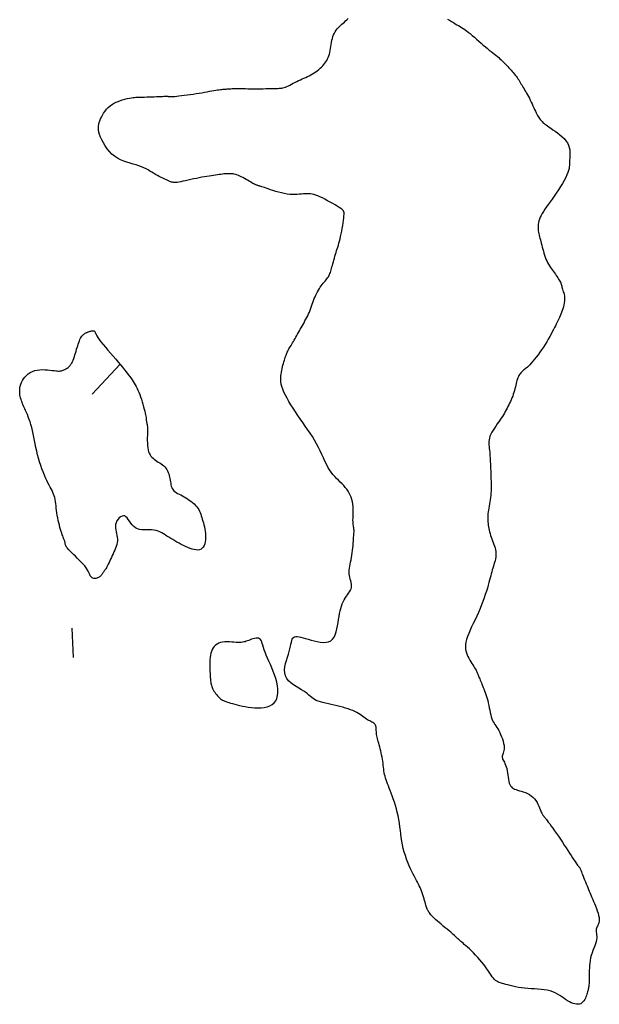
# Model space of a CAD drawing. Header units: millimetres. Extents: x 32690613 to 32693367, y 5343692 to 5344708.
# Tile 980 of 1009: x 32693300 to 32693320, y 5344405 to 5344438. Entities that reach past the tile are written whole.
import ezdxf

# ---------------------------------------------------------------- set-up
doc = ezdxf.new("R2010")
doc.units = ezdxf.units.MM
doc.header["$LTSCALE"] = 20
doc.layers.add('02-DGM_HL_491.50', color=72, linetype='Continuous')

msp = doc.modelspace()

# ---------------------------------------------------------------- linework, layer by layer
at = {"layer": '02-DGM_HL_491.50', "elevation": 491.5, "flags": 128}
for points in [[(32693314.337, 5344438.391), (32693314.406, 5344438.349), (32693314.474, 5344438.308), (32693314.539, 5344438.268), (32693314.601, 5344438.232), (32693314.659, 5344438.198), (32693314.713, 5344438.166), (32693314.766, 5344438.135), (32693314.818, 5344438.104), (32693314.871, 5344438.07), (32693314.926, 5344438.033), (32693314.984, 5344437.991), (32693315.046, 5344437.944), (32693315.113, 5344437.89), (32693315.184, 5344437.83), (32693315.259, 5344437.765), (32693315.335, 5344437.699), (32693315.412, 5344437.631), (32693315.489, 5344437.563), (32693315.565, 5344437.497), (32693315.637, 5344437.435), (32693315.706, 5344437.378), (32693315.771, 5344437.325), (32693315.833, 5344437.276), (32693315.891, 5344437.23), (32693315.946, 5344437.187), (32693315.998, 5344437.146), (32693316.047, 5344437.107), (32693316.093, 5344437.068), (32693316.136, 5344437.03), (32693316.178, 5344436.992), (32693316.217, 5344436.954), (32693316.256, 5344436.916), (32693316.293, 5344436.878), (32693316.33, 5344436.839), (32693316.367, 5344436.8), (32693316.404, 5344436.76), (32693316.441, 5344436.719), (32693316.479, 5344436.678), (32693316.517, 5344436.636), (32693316.555, 5344436.594), (32693316.592, 5344436.552), (32693316.627, 5344436.509), (32693316.661, 5344436.467), (32693316.694, 5344436.425), (32693316.724, 5344436.383), (32693316.753, 5344436.341), (32693316.78, 5344436.299), (32693316.806, 5344436.257), (32693316.831, 5344436.215), (32693316.857, 5344436.172), (32693316.882, 5344436.128), (32693316.909, 5344436.084), (32693316.936, 5344436.039), (32693316.964, 5344435.992), (32693316.993, 5344435.944), (32693317.023, 5344435.894), (32693317.053, 5344435.842), (32693317.084, 5344435.788), (32693317.115, 5344435.731), (32693317.146, 5344435.671), (32693317.177, 5344435.608), (32693317.208, 5344435.543), (32693317.238, 5344435.478), (32693317.268, 5344435.412), (32693317.297, 5344435.348), (32693317.325, 5344435.286), (32693317.352, 5344435.228), (32693317.378, 5344435.174), (32693317.403, 5344435.126), (32693317.426, 5344435.083), (32693317.448, 5344435.044), (32693317.47, 5344435.009), (32693317.492, 5344434.977), (32693317.515, 5344434.948), (32693317.537, 5344434.921), (32693317.561, 5344434.894), (32693317.587, 5344434.869), (32693317.614, 5344434.843), (32693317.645, 5344434.816), (32693317.68, 5344434.788), (32693317.721, 5344434.757), (32693317.767, 5344434.722), (32693317.821, 5344434.684), (32693317.883, 5344434.641), (32693317.953, 5344434.593), (32693318.029, 5344434.54), (32693318.109, 5344434.482), (32693318.189, 5344434.42), (32693318.266, 5344434.354), (32693318.338, 5344434.285), (32693318.401, 5344434.213), (32693318.452, 5344434.138), (32693318.49, 5344434.061), (32693318.515, 5344433.984), (32693318.531, 5344433.906), (32693318.538, 5344433.829), (32693318.539, 5344433.753), (32693318.536, 5344433.68), (32693318.532, 5344433.61), (32693318.528, 5344433.545), (32693318.526, 5344433.485), (32693318.525, 5344433.428), (32693318.523, 5344433.372), (32693318.518, 5344433.316), (32693318.509, 5344433.256), (32693318.494, 5344433.192), (32693318.471, 5344433.121), (32693318.438, 5344433.041), (32693318.394, 5344432.951), (32693318.341, 5344432.853), (32693318.28, 5344432.748), (32693318.213, 5344432.639), (32693318.142, 5344432.528), (32693318.07, 5344432.418), (32693317.997, 5344432.31), (32693317.926, 5344432.208), (32693317.859, 5344432.112), (32693317.796, 5344432.023), (32693317.737, 5344431.939), (32693317.683, 5344431.861), (32693317.634, 5344431.787), (32693317.59, 5344431.717), (32693317.552, 5344431.65), (32693317.52, 5344431.585), (32693317.495, 5344431.522), (32693317.475, 5344431.461), (32693317.46, 5344431.402), (32693317.451, 5344431.343), (32693317.446, 5344431.287), (32693317.444, 5344431.231), (32693317.447, 5344431.177), (32693317.452, 5344431.124), (32693317.459, 5344431.072), (32693317.469, 5344431.021), (32693317.481, 5344430.97), (32693317.494, 5344430.918), (32693317.508, 5344430.865), (32693317.524, 5344430.811), (32693317.54, 5344430.753), (32693317.557, 5344430.693), (32693317.573, 5344430.63), (32693317.59, 5344430.563), (32693317.608, 5344430.495), (32693317.627, 5344430.426), (32693317.647, 5344430.356), (32693317.668, 5344430.287), (32693317.692, 5344430.219), (32693317.717, 5344430.153), (32693317.745, 5344430.091), (32693317.774, 5344430.031), (32693317.806, 5344429.973), (32693317.838, 5344429.918), (32693317.872, 5344429.866), (32693317.906, 5344429.815), (32693317.94, 5344429.766), (32693317.974, 5344429.719), (32693318.007, 5344429.673), (32693318.039, 5344429.629), (32693318.07, 5344429.586), (32693318.1, 5344429.544), (32693318.127, 5344429.504), (32693318.152, 5344429.465), (32693318.175, 5344429.428), (32693318.194, 5344429.392), (32693318.211, 5344429.358), (32693318.225, 5344429.324), (32693318.237, 5344429.292), (32693318.247, 5344429.259), (32693318.257, 5344429.225), (32693318.266, 5344429.19), (32693318.276, 5344429.154), (32693318.287, 5344429.116), (32693318.3, 5344429.076), (32693318.313, 5344429.032), (32693318.326, 5344428.987), (32693318.338, 5344428.938), (32693318.348, 5344428.886), (32693318.354, 5344428.832), (32693318.357, 5344428.774), (32693318.355, 5344428.713), (32693318.346, 5344428.648), (32693318.333, 5344428.582), (32693318.316, 5344428.514), (32693318.296, 5344428.447), (32693318.273, 5344428.38), (32693318.249, 5344428.316), (32693318.225, 5344428.255), (32693318.202, 5344428.198), (32693318.179, 5344428.146), (32693318.158, 5344428.099), (32693318.137, 5344428.053), (32693318.115, 5344428.008), (32693318.092, 5344427.962), (32693318.067, 5344427.912), (32693318.039, 5344427.859), (32693318.007, 5344427.798), (32693317.972, 5344427.731), (32693317.933, 5344427.656), (32693317.89, 5344427.576), (32693317.844, 5344427.491), (32693317.794, 5344427.403), (32693317.742, 5344427.313), (32693317.686, 5344427.222), (32693317.628, 5344427.13), (32693317.569, 5344427.04), (32693317.507, 5344426.952), (32693317.445, 5344426.867), (32693317.384, 5344426.787), (32693317.324, 5344426.711), (32693317.267, 5344426.641), (32693317.212, 5344426.578), (32693317.162, 5344426.524), (32693317.117, 5344426.477), (32693317.077, 5344426.439), (32693317.04, 5344426.406), (32693317.007, 5344426.379), (32693316.977, 5344426.355), (32693316.949, 5344426.333), (32693316.923, 5344426.312), (32693316.898, 5344426.291), (32693316.874, 5344426.268), (32693316.852, 5344426.244), (32693316.83, 5344426.216), (32693316.809, 5344426.187), (32693316.789, 5344426.154), (32693316.77, 5344426.118), (32693316.752, 5344426.078), (32693316.736, 5344426.034), (32693316.721, 5344425.987), (32693316.707, 5344425.935), (32693316.693, 5344425.88), (32693316.68, 5344425.823), (32693316.666, 5344425.763), (32693316.651, 5344425.701), (32693316.634, 5344425.639), (32693316.616, 5344425.576), (32693316.595, 5344425.512), (32693316.573, 5344425.449), (32693316.548, 5344425.386), (32693316.522, 5344425.324), (32693316.495, 5344425.262), (32693316.467, 5344425.202), (32693316.439, 5344425.142), (32693316.41, 5344425.084), (32693316.381, 5344425.027), (32693316.351, 5344424.971), (32693316.32, 5344424.916), (32693316.288, 5344424.86), (32693316.254, 5344424.804), (32693316.218, 5344424.746), (32693316.179, 5344424.686), (32693316.136, 5344424.623), (32693316.09, 5344424.557), (32693316.042, 5344424.489), (32693315.993, 5344424.419), (32693315.945, 5344424.348), (32693315.9, 5344424.277), (32693315.858, 5344424.207), (32693315.823, 5344424.138), (32693315.794, 5344424.071), (32693315.774, 5344424.007), (32693315.762, 5344423.946), (32693315.756, 5344423.886), (32693315.755, 5344423.827), (32693315.757, 5344423.769), (32693315.763, 5344423.71), (32693315.77, 5344423.65), (32693315.777, 5344423.589), (32693315.784, 5344423.526), (32693315.789, 5344423.461), (32693315.794, 5344423.395), (32693315.798, 5344423.328), (32693315.801, 5344423.261), (32693315.804, 5344423.195), (32693315.807, 5344423.13), (32693315.81, 5344423.066), (32693315.812, 5344423.005), (32693315.814, 5344422.945), (32693315.817, 5344422.886), (32693315.819, 5344422.828), (32693315.821, 5344422.77), (32693315.823, 5344422.711), (32693315.826, 5344422.652), (32693315.828, 5344422.59), (32693315.831, 5344422.527), (32693315.833, 5344422.461), (32693315.834, 5344422.394), (32693315.835, 5344422.325), (32693315.834, 5344422.255), (32693315.832, 5344422.183), (32693315.828, 5344422.11), (32693315.821, 5344422.037), (32693315.812, 5344421.963), (32693315.801, 5344421.89), (32693315.789, 5344421.816), (32693315.775, 5344421.744), (32693315.762, 5344421.672), (32693315.75, 5344421.603), (32693315.738, 5344421.536), (32693315.729, 5344421.471), (32693315.722, 5344421.41), (32693315.717, 5344421.351), (32693315.715, 5344421.295), (32693315.715, 5344421.239), (32693315.717, 5344421.185), (32693315.721, 5344421.131), (32693315.727, 5344421.076), (32693315.735, 5344421.021), (32693315.744, 5344420.964), (32693315.755, 5344420.906), (32693315.767, 5344420.847), (32693315.782, 5344420.787), (32693315.798, 5344420.727), (32693315.815, 5344420.665), (32693315.835, 5344420.604), (32693315.856, 5344420.542), (32693315.879, 5344420.481), (32693315.902, 5344420.419), (32693315.925, 5344420.357), (32693315.947, 5344420.296), (32693315.966, 5344420.234), (32693315.982, 5344420.172), (32693315.993, 5344420.11), (32693315.999, 5344420.047), (32693315.998, 5344419.985), (32693315.992, 5344419.922), (32693315.981, 5344419.859), (32693315.966, 5344419.796), (32693315.949, 5344419.733), (32693315.93, 5344419.669), (32693315.91, 5344419.606), (32693315.891, 5344419.543), (32693315.872, 5344419.479), (32693315.855, 5344419.415), (32693315.838, 5344419.349), (32693315.82, 5344419.279), (32693315.801, 5344419.206), (32693315.781, 5344419.128), (32693315.758, 5344419.044), (32693315.732, 5344418.953), (32693315.703, 5344418.854), (32693315.67, 5344418.748), (32693315.633, 5344418.637), (32693315.593, 5344418.52), (32693315.549, 5344418.399), (32693315.502, 5344418.275), (32693315.452, 5344418.149), (32693315.397, 5344418.022), (32693315.34, 5344417.895), (32693315.281, 5344417.769), (32693315.221, 5344417.645), (32693315.164, 5344417.523), (32693315.11, 5344417.406), (32693315.062, 5344417.294), (32693315.02, 5344417.188), (32693314.988, 5344417.089), (32693314.965, 5344416.998), (32693314.953, 5344416.914), (32693314.949, 5344416.837), (32693314.953, 5344416.764), (32693314.964, 5344416.696), (32693314.982, 5344416.631), (32693315.005, 5344416.569), (32693315.033, 5344416.507), (32693315.064, 5344416.446), (32693315.097, 5344416.385), (32693315.133, 5344416.326), (32693315.168, 5344416.27), (32693315.203, 5344416.215), (32693315.236, 5344416.165), (32693315.266, 5344416.118), (32693315.292, 5344416.076), (32693315.314, 5344416.04), (32693315.331, 5344416.007), (32693315.345, 5344415.978), (32693315.357, 5344415.951), (32693315.367, 5344415.925), (32693315.376, 5344415.899), (32693315.386, 5344415.871), (32693315.397, 5344415.842), (32693315.409, 5344415.81), (32693315.424, 5344415.774), (32693315.44, 5344415.736), (32693315.458, 5344415.694), (32693315.477, 5344415.65), (32693315.497, 5344415.603), (32693315.518, 5344415.554), (32693315.54, 5344415.502), (32693315.562, 5344415.448), (32693315.585, 5344415.392), (32693315.609, 5344415.333), (32693315.632, 5344415.271), (32693315.654, 5344415.206), (32693315.676, 5344415.138), (32693315.697, 5344415.066), (32693315.716, 5344414.991), (32693315.734, 5344414.912), (32693315.751, 5344414.83), (32693315.767, 5344414.747), (32693315.783, 5344414.665), (32693315.8, 5344414.585), (32693315.818, 5344414.508), (32693315.837, 5344414.436), (32693315.858, 5344414.371), (32693315.882, 5344414.313), (32693315.907, 5344414.261), (32693315.935, 5344414.213), (32693315.965, 5344414.167), (32693315.995, 5344414.121), (32693316.027, 5344414.073), (32693316.06, 5344414.021), (32693316.094, 5344413.963), (32693316.127, 5344413.898), (32693316.16, 5344413.828), (32693316.191, 5344413.753), (32693316.22, 5344413.676), (32693316.244, 5344413.599), (32693316.263, 5344413.524), (32693316.277, 5344413.453), (32693316.283, 5344413.387), (32693316.282, 5344413.328), (32693316.274, 5344413.276), (32693316.263, 5344413.229), (32693316.249, 5344413.187), (32693316.235, 5344413.15), (32693316.223, 5344413.115), (32693316.215, 5344413.082), (32693316.213, 5344413.05), (32693316.218, 5344413.019), (32693316.229, 5344412.987), (32693316.245, 5344412.953), (32693316.265, 5344412.917), (32693316.287, 5344412.877), (32693316.309, 5344412.831), (32693316.331, 5344412.78), (32693316.351, 5344412.722), (32693316.367, 5344412.657), (32693316.381, 5344412.586), (32693316.393, 5344412.511), (32693316.404, 5344412.435), (32693316.415, 5344412.359), (32693316.426, 5344412.287), (32693316.44, 5344412.22), (32693316.456, 5344412.16), (32693316.476, 5344412.11), (32693316.499, 5344412.068), (32693316.527, 5344412.033), (32693316.56, 5344412.003), (32693316.597, 5344411.979), (32693316.64, 5344411.957), (32693316.689, 5344411.938), (32693316.743, 5344411.919), (32693316.805, 5344411.9), (32693316.87, 5344411.88), (32693316.939, 5344411.857), (32693317.01, 5344411.832), (32693317.08, 5344411.802), (32693317.148, 5344411.767), (32693317.212, 5344411.726), (32693317.271, 5344411.678), (32693317.323, 5344411.623), (32693317.369, 5344411.562), (32693317.409, 5344411.498), (32693317.443, 5344411.433), (32693317.473, 5344411.368), (32693317.498, 5344411.307), (32693317.521, 5344411.25), (32693317.54, 5344411.2), (32693317.557, 5344411.159), (32693317.572, 5344411.126), (32693317.586, 5344411.1), (32693317.598, 5344411.079), (32693317.609, 5344411.063), (32693317.619, 5344411.05), (32693317.629, 5344411.039), (32693317.638, 5344411.029), (32693317.648, 5344411.019), (32693317.658, 5344411.006), (32693317.671, 5344410.991), (32693317.686, 5344410.971), (32693317.706, 5344410.946), (32693317.73, 5344410.913), (32693317.761, 5344410.872), (32693317.798, 5344410.821), (32693317.844, 5344410.759), (32693317.896, 5344410.687), (32693317.953, 5344410.608), (32693318.015, 5344410.521), (32693318.08, 5344410.429), (32693318.147, 5344410.333), (32693318.215, 5344410.234), (32693318.282, 5344410.135), (32693318.347, 5344410.035), (32693318.411, 5344409.938), (32693318.471, 5344409.844), (32693318.528, 5344409.754), (32693318.582, 5344409.67), (32693318.632, 5344409.592), (32693318.676, 5344409.523), (32693318.716, 5344409.464), (32693318.75, 5344409.415), (32693318.779, 5344409.376), (32693318.803, 5344409.344), (32693318.824, 5344409.319), (32693318.84, 5344409.3), (32693318.854, 5344409.284), (32693318.865, 5344409.271), (32693318.874, 5344409.259), (32693318.882, 5344409.246), (32693318.889, 5344409.232), (32693318.896, 5344409.216), (32693318.903, 5344409.197), (32693318.911, 5344409.173), (32693318.921, 5344409.144), (32693318.934, 5344409.109), (32693318.95, 5344409.067), (32693318.969, 5344409.017), (32693318.991, 5344408.96), (32693319.016, 5344408.899), (32693319.043, 5344408.834), (32693319.071, 5344408.767), (32693319.099, 5344408.7), (32693319.127, 5344408.634), (32693319.153, 5344408.571), (32693319.178, 5344408.511), (32693319.202, 5344408.454), (32693319.225, 5344408.399), (32693319.249, 5344408.344), (32693319.272, 5344408.287), (32693319.297, 5344408.228), (32693319.324, 5344408.165), (32693319.353, 5344408.096), (32693319.384, 5344408.022), (32693319.416, 5344407.942), (32693319.448, 5344407.86), (32693319.479, 5344407.777), (32693319.506, 5344407.695), (32693319.527, 5344407.617), (32693319.543, 5344407.543), (32693319.55, 5344407.476), (32693319.548, 5344407.418), (32693319.538, 5344407.368), (32693319.523, 5344407.324), (32693319.504, 5344407.284), (32693319.485, 5344407.249), (32693319.466, 5344407.215), (32693319.45, 5344407.183), (32693319.44, 5344407.15), (32693319.436, 5344407.115), (32693319.438, 5344407.078), (32693319.443, 5344407.039), (32693319.45, 5344406.996), (32693319.456, 5344406.949), (32693319.46, 5344406.899), (32693319.459, 5344406.843), (32693319.452, 5344406.783), (32693319.437, 5344406.718), (32693319.416, 5344406.647), (32693319.39, 5344406.572), (32693319.361, 5344406.494), (32693319.33, 5344406.412), (32693319.301, 5344406.328), (32693319.273, 5344406.243), (32693319.25, 5344406.156), (32693319.233, 5344406.069), (32693319.22, 5344405.982), (32693319.212, 5344405.896), (32693319.207, 5344405.813), (32693319.205, 5344405.732), (32693319.205, 5344405.656), (32693319.205, 5344405.584), (32693319.206, 5344405.519), (32693319.205, 5344405.459), (32693319.204, 5344405.406), (32693319.203, 5344405.358), (32693319.201, 5344405.315), (32693319.198, 5344405.275), (32693319.195, 5344405.239), (32693319.191, 5344405.206), (32693319.187, 5344405.175), (32693319.183, 5344405.145), (32693319.178, 5344405.115), (32693319.172, 5344405.086), (32693319.165, 5344405.056), (32693319.158, 5344405.024), (32693319.148, 5344404.99), (32693319.137, 5344404.954), (32693319.124, 5344404.913), (32693319.109, 5344404.869), (32693319.092, 5344404.823), (32693319.071, 5344404.775), (32693319.047, 5344404.729), (32693319.02, 5344404.685), (32693318.988, 5344404.646), (32693318.952, 5344404.613), (32693318.912, 5344404.588), (32693318.867, 5344404.573), (32693318.817, 5344404.566), (32693318.763, 5344404.568), (32693318.706, 5344404.578), (32693318.646, 5344404.596), (32693318.585, 5344404.62), (32693318.522, 5344404.651), (32693318.458, 5344404.687), (32693318.393, 5344404.729), (32693318.328, 5344404.774), (32693318.26, 5344404.821), (32693318.19, 5344404.868), (32693318.116, 5344404.914), (32693318.037, 5344404.956), (32693317.952, 5344404.994), (32693317.861, 5344405.025), (32693317.762, 5344405.049), (32693317.658, 5344405.066), (32693317.549, 5344405.078), (32693317.436, 5344405.087), (32693317.322, 5344405.093), (32693317.207, 5344405.099), (32693317.093, 5344405.106), (32693316.982, 5344405.116), (32693316.874, 5344405.129), (32693316.77, 5344405.146), (32693316.671, 5344405.165), (32693316.577, 5344405.185), (32693316.49, 5344405.207), (32693316.408, 5344405.229), (32693316.334, 5344405.249), (32693316.267, 5344405.269), (32693316.207, 5344405.286), (32693316.154, 5344405.303), (32693316.107, 5344405.32), (32693316.064, 5344405.339), (32693316.024, 5344405.362), (32693315.986, 5344405.389), (32693315.949, 5344405.422), (32693315.912, 5344405.463), (32693315.872, 5344405.513), (32693315.831, 5344405.571), (32693315.787, 5344405.635), (32693315.741, 5344405.705), (32693315.69, 5344405.78), (32693315.636, 5344405.857), (32693315.578, 5344405.937), (32693315.515, 5344406.018), (32693315.447, 5344406.098), (32693315.375, 5344406.178), (32693315.301, 5344406.255), (32693315.228, 5344406.329), (32693315.155, 5344406.4), (32693315.086, 5344406.465), (32693315.021, 5344406.525), (32693314.962, 5344406.577), (32693314.911, 5344406.623), (32693314.867, 5344406.661), (32693314.828, 5344406.694), (32693314.795, 5344406.723), (32693314.766, 5344406.747), (32693314.741, 5344406.769), (32693314.717, 5344406.79), (32693314.695, 5344406.81), (32693314.674, 5344406.83), (32693314.651, 5344406.852), (32693314.627, 5344406.875), (32693314.601, 5344406.901), (32693314.57, 5344406.93), (32693314.534, 5344406.962), (32693314.493, 5344406.999), (32693314.444, 5344407.042), (32693314.387, 5344407.089), (32693314.324, 5344407.142), (32693314.257, 5344407.197), (32693314.187, 5344407.254), (32693314.117, 5344407.312), (32693314.049, 5344407.369), (32693313.985, 5344407.424), (32693313.927, 5344407.475), (32693313.876, 5344407.522), (32693313.832, 5344407.565), (32693313.795, 5344407.604), (32693313.763, 5344407.64), (32693313.737, 5344407.673), (32693313.714, 5344407.703), (32693313.695, 5344407.732), (32693313.678, 5344407.758), (32693313.664, 5344407.784), (32693313.65, 5344407.81), (32693313.638, 5344407.836), (32693313.627, 5344407.865), (32693313.616, 5344407.896), (32693313.604, 5344407.932), (32693313.592, 5344407.972), (32693313.578, 5344408.018), (32693313.563, 5344408.071), (32693313.546, 5344408.13), (32693313.528, 5344408.192), (32693313.508, 5344408.258), (32693313.487, 5344408.325), (32693313.464, 5344408.392), (32693313.441, 5344408.458), (32693313.416, 5344408.521), (32693313.39, 5344408.581), (32693313.362, 5344408.639), (32693313.333, 5344408.696), (32693313.302, 5344408.754), (32693313.269, 5344408.815), (32693313.234, 5344408.88), (32693313.196, 5344408.952), (32693313.155, 5344409.032), (32693313.111, 5344409.121), (32693313.065, 5344409.219), (32693313.019, 5344409.323), (32693312.973, 5344409.434), (32693312.928, 5344409.55), (32693312.887, 5344409.67), (32693312.849, 5344409.792), (32693312.816, 5344409.915), (32693312.789, 5344410.039), (32693312.767, 5344410.164), (32693312.748, 5344410.288), (32693312.732, 5344410.413), (32693312.717, 5344410.537), (32693312.701, 5344410.661), (32693312.683, 5344410.786), (32693312.663, 5344410.91), (32693312.638, 5344411.034), (32693312.609, 5344411.157), (32693312.578, 5344411.278), (32693312.544, 5344411.395), (32693312.509, 5344411.509), (32693312.473, 5344411.618), (32693312.436, 5344411.721), (32693312.401, 5344411.817), (32693312.367, 5344411.906), (32693312.334, 5344411.988), (32693312.304, 5344412.064), (32693312.275, 5344412.136), (32693312.249, 5344412.203), (32693312.226, 5344412.268), (32693312.205, 5344412.331), (32693312.188, 5344412.393), (32693312.174, 5344412.455), (32693312.162, 5344412.517), (32693312.152, 5344412.58), (32693312.144, 5344412.644), (32693312.137, 5344412.709), (32693312.129, 5344412.775), (32693312.121, 5344412.842), (32693312.111, 5344412.911), (32693312.099, 5344412.982), (32693312.086, 5344413.054), (32693312.072, 5344413.126), (32693312.056, 5344413.198), (32693312.039, 5344413.269), (32693312.023, 5344413.339), (32693312.006, 5344413.405), (32693311.989, 5344413.469), (32693311.972, 5344413.529), (32693311.957, 5344413.586), (32693311.942, 5344413.639), (32693311.929, 5344413.69), (32693311.917, 5344413.739), (32693311.907, 5344413.786), (32693311.899, 5344413.831), (32693311.894, 5344413.875), (32693311.891, 5344413.919), (32693311.889, 5344413.962), (32693311.888, 5344414.003), (32693311.886, 5344414.043), (32693311.882, 5344414.08), (32693311.876, 5344414.115), (32693311.865, 5344414.147), (32693311.85, 5344414.175), (32693311.829, 5344414.199), (32693311.803, 5344414.22), (32693311.773, 5344414.239), (32693311.739, 5344414.257), (32693311.703, 5344414.275), (32693311.665, 5344414.293), (32693311.626, 5344414.312), (32693311.587, 5344414.334), (32693311.549, 5344414.359), (32693311.511, 5344414.387), (32693311.471, 5344414.417), (32693311.43, 5344414.449), (32693311.385, 5344414.482), (32693311.336, 5344414.516), (32693311.282, 5344414.55), (32693311.221, 5344414.584), (32693311.154, 5344414.616), (32693311.08, 5344414.648), (32693311, 5344414.679), (32693310.916, 5344414.709), (32693310.826, 5344414.737), (32693310.733, 5344414.764), (32693310.638, 5344414.79), (32693310.54, 5344414.814), (32693310.44, 5344414.836), (32693310.341, 5344414.858), (32693310.243, 5344414.879), (32693310.148, 5344414.9), (32693310.057, 5344414.922), (32693309.972, 5344414.945), (32693309.895, 5344414.97), (32693309.826, 5344414.997), (32693309.767, 5344415.027), (32693309.716, 5344415.06), (32693309.669, 5344415.096), (32693309.623, 5344415.135), (32693309.576, 5344415.176), (32693309.525, 5344415.22), (32693309.466, 5344415.266), (32693309.397, 5344415.314), (32693309.316, 5344415.364), (32693309.227, 5344415.418), (32693309.134, 5344415.475), (32693309.041, 5344415.536), (32693308.953, 5344415.603), (32693308.875, 5344415.677), (32693308.81, 5344415.757), (32693308.765, 5344415.845), (32693308.741, 5344415.942), (32693308.736, 5344416.045), (32693308.747, 5344416.152), (32693308.769, 5344416.262), (32693308.799, 5344416.373), (32693308.834, 5344416.481), (32693308.868, 5344416.586), (32693308.899, 5344416.684), (32693308.923, 5344416.775), (32693308.941, 5344416.858), (32693308.956, 5344416.931), (32693308.97, 5344416.996), (32693308.984, 5344417.052), (32693309, 5344417.099), (32693309.02, 5344417.136), (32693309.047, 5344417.163), (32693309.081, 5344417.18), (32693309.124, 5344417.188), (32693309.175, 5344417.188), (32693309.234, 5344417.18), (32693309.301, 5344417.167), (32693309.376, 5344417.148), (32693309.459, 5344417.125), (32693309.55, 5344417.099), (32693309.648, 5344417.071), (32693309.752, 5344417.043), (32693309.858, 5344417.019), (32693309.963, 5344417), (32693310.065, 5344416.991), (32693310.162, 5344416.994), (32693310.25, 5344417.011), (32693310.326, 5344417.046), (32693310.389, 5344417.1), (32693310.44, 5344417.171), (32693310.48, 5344417.256), (32693310.512, 5344417.352), (32693310.537, 5344417.455), (32693310.557, 5344417.563), (32693310.575, 5344417.672), (32693310.591, 5344417.779), (32693310.609, 5344417.881), (32693310.627, 5344417.978), (32693310.647, 5344418.07), (32693310.67, 5344418.157), (32693310.694, 5344418.239), (32693310.721, 5344418.316), (32693310.752, 5344418.387), (32693310.785, 5344418.454), (32693310.822, 5344418.515), (32693310.861, 5344418.573), (32693310.901, 5344418.627), (32693310.938, 5344418.679), (32693310.972, 5344418.729), (32693311.001, 5344418.779), (32693311.023, 5344418.829), (32693311.037, 5344418.881), (32693311.04, 5344418.934), (32693311.035, 5344418.99), (32693311.025, 5344419.047), (32693311.01, 5344419.105), (32693310.993, 5344419.165), (32693310.977, 5344419.226), (32693310.963, 5344419.288), (32693310.955, 5344419.35), (32693310.952, 5344419.412), (32693310.956, 5344419.476), (32693310.964, 5344419.54), (32693310.976, 5344419.607), (32693310.991, 5344419.675), (32693311.007, 5344419.747), (32693311.023, 5344419.821), (32693311.038, 5344419.9), (32693311.051, 5344419.982), (32693311.062, 5344420.067), (32693311.072, 5344420.153), (32693311.081, 5344420.239), (32693311.088, 5344420.322), (32693311.094, 5344420.401), (32693311.1, 5344420.475), (32693311.105, 5344420.542), (32693311.109, 5344420.6), (32693311.114, 5344420.651), (32693311.118, 5344420.696), (32693311.121, 5344420.735), (32693311.122, 5344420.77), (32693311.123, 5344420.803), (32693311.123, 5344420.833), (32693311.121, 5344420.862), (32693311.117, 5344420.892), (32693311.112, 5344420.923), (32693311.107, 5344420.956), (32693311.101, 5344420.993), (32693311.096, 5344421.034), (32693311.091, 5344421.079), (32693311.088, 5344421.131), (32693311.087, 5344421.19), (32693311.088, 5344421.256), (32693311.09, 5344421.329), (32693311.093, 5344421.407), (32693311.095, 5344421.488), (32693311.094, 5344421.572), (32693311.091, 5344421.656), (32693311.083, 5344421.74), (32693311.07, 5344421.822), (32693311.051, 5344421.901), (32693311.026, 5344421.976), (32693310.995, 5344422.049), (32693310.959, 5344422.119), (32693310.918, 5344422.186), (32693310.872, 5344422.251), (32693310.822, 5344422.314), (32693310.768, 5344422.375), (32693310.71, 5344422.435), (32693310.65, 5344422.495), (32693310.588, 5344422.555), (32693310.525, 5344422.618), (32693310.461, 5344422.684), (32693310.399, 5344422.755), (32693310.339, 5344422.833), (32693310.281, 5344422.917), (32693310.226, 5344423.01), (32693310.173, 5344423.111), (32693310.122, 5344423.218), (32693310.07, 5344423.33), (32693310.017, 5344423.446), (32693309.962, 5344423.566), (32693309.902, 5344423.687), (32693309.838, 5344423.81), (32693309.768, 5344423.932), (32693309.692, 5344424.054), (32693309.613, 5344424.176), (32693309.53, 5344424.298), (32693309.445, 5344424.42), (32693309.36, 5344424.542), (32693309.274, 5344424.663), (32693309.19, 5344424.785), (32693309.108, 5344424.907), (32693309.029, 5344425.028), (32693308.955, 5344425.147), (32693308.885, 5344425.263), (32693308.822, 5344425.376), (32693308.765, 5344425.484), (32693308.717, 5344425.586), (32693308.677, 5344425.682), (32693308.647, 5344425.771), (32693308.625, 5344425.854), (32693308.612, 5344425.931), (32693308.605, 5344426.003), (32693308.604, 5344426.071), (32693308.608, 5344426.137), (32693308.616, 5344426.201), (32693308.626, 5344426.264), (32693308.639, 5344426.327), (32693308.652, 5344426.39), (32693308.667, 5344426.451), (32693308.682, 5344426.511), (32693308.698, 5344426.569), (32693308.714, 5344426.624), (32693308.73, 5344426.677), (32693308.745, 5344426.725), (32693308.759, 5344426.77), (32693308.773, 5344426.811), (32693308.787, 5344426.849), (32693308.801, 5344426.886), (32693308.815, 5344426.921), (32693308.831, 5344426.956), (32693308.847, 5344426.991), (32693308.866, 5344427.026), (32693308.886, 5344427.064), (32693308.909, 5344427.103), (32693308.932, 5344427.143), (32693308.958, 5344427.185), (32693308.984, 5344427.229), (32693309.011, 5344427.274), (32693309.039, 5344427.321), (32693309.067, 5344427.369), (32693309.096, 5344427.419), (32693309.125, 5344427.47), (32693309.154, 5344427.522), (32693309.183, 5344427.575), (32693309.213, 5344427.629), (32693309.244, 5344427.684), (32693309.275, 5344427.74), (32693309.307, 5344427.796), (32693309.339, 5344427.852), (32693309.372, 5344427.909), (32693309.405, 5344427.967), (32693309.438, 5344428.025), (32693309.471, 5344428.084), (32693309.502, 5344428.145), (32693309.532, 5344428.206), (32693309.561, 5344428.269), (32693309.588, 5344428.333), (32693309.613, 5344428.399), (32693309.637, 5344428.465), (32693309.661, 5344428.531), (32693309.684, 5344428.598), (32693309.708, 5344428.664), (32693309.732, 5344428.729), (32693309.757, 5344428.793), (32693309.784, 5344428.855), (32693309.811, 5344428.916), (32693309.84, 5344428.975), (32693309.87, 5344429.031), (32693309.9, 5344429.086), (32693309.932, 5344429.138), (32693309.964, 5344429.187), (32693309.997, 5344429.234), (32693310.031, 5344429.278), (32693310.065, 5344429.32), (32693310.098, 5344429.359), (32693310.13, 5344429.397), (32693310.161, 5344429.434), (32693310.19, 5344429.47), (32693310.217, 5344429.506), (32693310.241, 5344429.541), (32693310.262, 5344429.577), (32693310.281, 5344429.614), (32693310.297, 5344429.652), (32693310.312, 5344429.692), (32693310.326, 5344429.734), (32693310.339, 5344429.779), (32693310.352, 5344429.827), (32693310.366, 5344429.879), (32693310.381, 5344429.934), (32693310.397, 5344429.993), (32693310.413, 5344430.055), (32693310.431, 5344430.119), (32693310.449, 5344430.183), (32693310.467, 5344430.249), (32693310.486, 5344430.314), (32693310.505, 5344430.378), (32693310.525, 5344430.44), (32693310.544, 5344430.502), (32693310.564, 5344430.565), (32693310.584, 5344430.629), (32693310.603, 5344430.696), (32693310.623, 5344430.767), (32693310.642, 5344430.844), (32693310.662, 5344430.926), (32693310.681, 5344431.015), (32693310.699, 5344431.109), (32693310.717, 5344431.205), (32693310.733, 5344431.301), (32693310.747, 5344431.394), (32693310.76, 5344431.482), (32693310.769, 5344431.561), (32693310.776, 5344431.63), (32693310.78, 5344431.687), (32693310.779, 5344431.733), (32693310.772, 5344431.77), (32693310.758, 5344431.802), (32693310.737, 5344431.831), (32693310.706, 5344431.859), (32693310.665, 5344431.889), (32693310.613, 5344431.923), (32693310.548, 5344431.963), (32693310.473, 5344432.008), (32693310.39, 5344432.057), (32693310.303, 5344432.107), (32693310.213, 5344432.156), (32693310.122, 5344432.204), (32693310.035, 5344432.248), (32693309.952, 5344432.287), (32693309.877, 5344432.319), (32693309.808, 5344432.344), (32693309.744, 5344432.364), (32693309.683, 5344432.378), (32693309.624, 5344432.387), (32693309.566, 5344432.392), (32693309.507, 5344432.393), (32693309.446, 5344432.391), (32693309.382, 5344432.387), (32693309.314, 5344432.381), (32693309.243, 5344432.375), (32693309.167, 5344432.37), (32693309.088, 5344432.368), (32693309.004, 5344432.368), (32693308.916, 5344432.373), (32693308.824, 5344432.383), (32693308.727, 5344432.399), (32693308.628, 5344432.421), (32693308.529, 5344432.447), (32693308.431, 5344432.475), (32693308.338, 5344432.504), (32693308.25, 5344432.533), (32693308.171, 5344432.56), (32693308.101, 5344432.584), (32693308.044, 5344432.604), (32693307.997, 5344432.62), (32693307.959, 5344432.632), (32693307.928, 5344432.642), (32693307.903, 5344432.65), (32693307.881, 5344432.657), (32693307.862, 5344432.663), (32693307.842, 5344432.669), (32693307.822, 5344432.675), (32693307.8, 5344432.683), (32693307.775, 5344432.692), (32693307.748, 5344432.703), (32693307.719, 5344432.716), (32693307.686, 5344432.731), (32693307.649, 5344432.75), (32693307.609, 5344432.772), (32693307.564, 5344432.798), (32693307.516, 5344432.827), (32693307.465, 5344432.857), (32693307.412, 5344432.888), (32693307.358, 5344432.92), (32693307.304, 5344432.95), (32693307.251, 5344432.978), (32693307.199, 5344433.003), (32693307.149, 5344433.024), (32693307.101, 5344433.041), (32693307.055, 5344433.055), (32693307.01, 5344433.065), (32693306.966, 5344433.073), (32693306.922, 5344433.078), (32693306.879, 5344433.081), (32693306.835, 5344433.082), (32693306.791, 5344433.082), (32693306.747, 5344433.08), (32693306.7, 5344433.076), (32693306.652, 5344433.072), (32693306.602, 5344433.066), (32693306.549, 5344433.059), (32693306.493, 5344433.051), (32693306.432, 5344433.043), (32693306.368, 5344433.034), (32693306.3, 5344433.024), (32693306.227, 5344433.013), (32693306.15, 5344433.002), (32693306.07, 5344432.989), (32693305.985, 5344432.974), (32693305.897, 5344432.958), (32693305.805, 5344432.941), (32693305.71, 5344432.921), (32693305.613, 5344432.901), (32693305.516, 5344432.88), (32693305.421, 5344432.859), (32693305.33, 5344432.839), (32693305.245, 5344432.821), (32693305.168, 5344432.805), (32693305.1, 5344432.793), (32693305.044, 5344432.784), (32693304.996, 5344432.779), (32693304.956, 5344432.777), (32693304.92, 5344432.78), (32693304.886, 5344432.786), (32693304.853, 5344432.795), (32693304.817, 5344432.808), (32693304.777, 5344432.825), (32693304.73, 5344432.845), (32693304.678, 5344432.868), (32693304.621, 5344432.894), (32693304.56, 5344432.923), (32693304.497, 5344432.954), (32693304.432, 5344432.987), (32693304.367, 5344433.022), (32693304.302, 5344433.058), (32693304.239, 5344433.096), (32693304.176, 5344433.134), (32693304.112, 5344433.173), (32693304.046, 5344433.211), (32693303.977, 5344433.249), (32693303.902, 5344433.286), (32693303.822, 5344433.32), (32693303.735, 5344433.353), (32693303.639, 5344433.383), (32693303.537, 5344433.412), (32693303.43, 5344433.443), (32693303.321, 5344433.476), (32693303.211, 5344433.515), (32693303.102, 5344433.56), (32693302.997, 5344433.614), (32693302.897, 5344433.68), (32693302.804, 5344433.757), (32693302.719, 5344433.844), (32693302.642, 5344433.939), (32693302.573, 5344434.038), (32693302.512, 5344434.139), (32693302.46, 5344434.24), (32693302.418, 5344434.336), (32693302.384, 5344434.427), (32693302.361, 5344434.509), (32693302.346, 5344434.584), (32693302.34, 5344434.653), (32693302.342, 5344434.717), (32693302.351, 5344434.779), (32693302.366, 5344434.839), (32693302.387, 5344434.899), (32693302.414, 5344434.962), (32693302.445, 5344435.027), (32693302.481, 5344435.094), (32693302.522, 5344435.162), (32693302.569, 5344435.229), (32693302.622, 5344435.295), (32693302.681, 5344435.357), (32693302.747, 5344435.416), (32693302.82, 5344435.468), (32693302.9, 5344435.515), (32693302.985, 5344435.554), (32693303.073, 5344435.588), (32693303.162, 5344435.617), (32693303.248, 5344435.64), (32693303.331, 5344435.659), (32693303.407, 5344435.675), (32693303.474, 5344435.686), (32693303.531, 5344435.695), (32693303.58, 5344435.702), (32693303.623, 5344435.706), (32693303.664, 5344435.709), (32693303.705, 5344435.71), (32693303.749, 5344435.711), (32693303.799, 5344435.712), (32693303.857, 5344435.713), (32693303.926, 5344435.715), (32693304.004, 5344435.717), (32693304.087, 5344435.72), (32693304.172, 5344435.723), (32693304.258, 5344435.726), (32693304.34, 5344435.729), (32693304.417, 5344435.732), (32693304.485, 5344435.735), (32693304.542, 5344435.737), (32693304.588, 5344435.739), (32693304.626, 5344435.74), (32693304.656, 5344435.741), (32693304.68, 5344435.741), (32693304.699, 5344435.741), (32693304.715, 5344435.74), (32693304.729, 5344435.739), (32693304.743, 5344435.737), (32693304.758, 5344435.735), (32693304.775, 5344435.733), (32693304.797, 5344435.732), (32693304.825, 5344435.731), (32693304.861, 5344435.732), (32693304.906, 5344435.734), (32693304.962, 5344435.738), (32693305.031, 5344435.744), (32693305.11, 5344435.752), (32693305.198, 5344435.762), (32693305.292, 5344435.773), (32693305.392, 5344435.786), (32693305.494, 5344435.8), (32693305.597, 5344435.815), (32693305.7, 5344435.831), (32693305.799, 5344435.848), (32693305.895, 5344435.864), (32693305.987, 5344435.881), (32693306.074, 5344435.897), (32693306.157, 5344435.912), (32693306.234, 5344435.926), (32693306.305, 5344435.939), (32693306.371, 5344435.949), (32693306.43, 5344435.958), (32693306.483, 5344435.965), (32693306.531, 5344435.971), (32693306.576, 5344435.975), (32693306.617, 5344435.979), (32693306.656, 5344435.982), (32693306.693, 5344435.984), (32693306.73, 5344435.987), (32693306.768, 5344435.99), (32693306.806, 5344435.993), (32693306.846, 5344435.996), (32693306.889, 5344435.999), (32693306.934, 5344436.002), (32693306.984, 5344436.004), (32693307.038, 5344436.006), (32693307.098, 5344436.006), (32693307.164, 5344436.006), (32693307.234, 5344436.005), (32693307.31, 5344436.004), (32693307.39, 5344436.002), (32693307.473, 5344436), (32693307.559, 5344435.998), (32693307.647, 5344435.997), (32693307.737, 5344435.997), (32693307.827, 5344435.997), (32693307.918, 5344435.998), (32693308.006, 5344436), (32693308.093, 5344436.002), (32693308.176, 5344436.004), (32693308.255, 5344436.006), (32693308.328, 5344436.008), (32693308.394, 5344436.009), (32693308.453, 5344436.01), (32693308.505, 5344436.012), (32693308.553, 5344436.013), (32693308.597, 5344436.017), (32693308.639, 5344436.022), (32693308.68, 5344436.03), (32693308.723, 5344436.041), (32693308.767, 5344436.056), (32693308.815, 5344436.076), (32693308.867, 5344436.099), (32693308.921, 5344436.126), (32693308.977, 5344436.155), (32693309.035, 5344436.185), (32693309.095, 5344436.216), (32693309.156, 5344436.248), (32693309.217, 5344436.278), (32693309.279, 5344436.307), (32693309.34, 5344436.335), (32693309.401, 5344436.362), (32693309.462, 5344436.389), (32693309.522, 5344436.417), (32693309.581, 5344436.446), (32693309.639, 5344436.476), (32693309.697, 5344436.508), (32693309.753, 5344436.543), (32693309.808, 5344436.58), (32693309.86, 5344436.619), (32693309.911, 5344436.66), (32693309.96, 5344436.702), (32693310.005, 5344436.745), (32693310.048, 5344436.79), (32693310.088, 5344436.834), (32693310.124, 5344436.88), (32693310.157, 5344436.926), (32693310.187, 5344436.973), (32693310.214, 5344437.023), (32693310.238, 5344437.074), (32693310.259, 5344437.128), (32693310.277, 5344437.186), (32693310.293, 5344437.247), (32693310.306, 5344437.312), (32693310.318, 5344437.38), (32693310.329, 5344437.45), (32693310.34, 5344437.521), (32693310.351, 5344437.592), (32693310.365, 5344437.661), (32693310.38, 5344437.728), (32693310.399, 5344437.792), (32693310.421, 5344437.851), (32693310.447, 5344437.906), (32693310.476, 5344437.957), (32693310.508, 5344438.006), (32693310.543, 5344438.051), (32693310.58, 5344438.094), (32693310.62, 5344438.135), (32693310.661, 5344438.175), (32693310.704, 5344438.214), (32693310.748, 5344438.252), (32693310.792, 5344438.29), (32693310.835, 5344438.328), (32693310.878, 5344438.366), (32693310.918, 5344438.406)], [(32693302.132, 5344425.51), (32693303.093, 5344426.548)], [(32693301.484, 5344416.478), (32693301.445, 5344417.477)]]:
    msp.add_lwpolyline(points, dxfattribs=at)
for points in [[(32693300.155, 5344426.322), (32693300.24, 5344426.342), (32693300.328, 5344426.352), (32693300.418, 5344426.356), (32693300.508, 5344426.354), (32693300.595, 5344426.348), (32693300.678, 5344426.339), (32693300.754, 5344426.33), (32693300.822, 5344426.321), (32693300.88, 5344426.314), (32693300.929, 5344426.309), (32693300.97, 5344426.307), (32693301.007, 5344426.307), (32693301.039, 5344426.31), (32693301.068, 5344426.315), (32693301.097, 5344426.322), (32693301.127, 5344426.333), (32693301.159, 5344426.346), (32693301.193, 5344426.362), (32693301.228, 5344426.381), (32693301.263, 5344426.404), (32693301.299, 5344426.431), (32693301.333, 5344426.462), (32693301.366, 5344426.497), (32693301.397, 5344426.538), (32693301.425, 5344426.583), (32693301.451, 5344426.633), (32693301.475, 5344426.686), (32693301.497, 5344426.743), (32693301.517, 5344426.803), (32693301.537, 5344426.864), (32693301.556, 5344426.926), (32693301.574, 5344426.99), (32693301.593, 5344427.053), (32693301.611, 5344427.115), (32693301.63, 5344427.176), (32693301.649, 5344427.235), (32693301.668, 5344427.291), (32693301.688, 5344427.343), (32693301.709, 5344427.391), (32693301.731, 5344427.433), (32693301.753, 5344427.471), (32693301.776, 5344427.502), (32693301.799, 5344427.53), (32693301.822, 5344427.553), (32693301.845, 5344427.572), (32693301.868, 5344427.588), (32693301.89, 5344427.602), (32693301.911, 5344427.614), (32693301.931, 5344427.625), (32693301.95, 5344427.634), (32693301.968, 5344427.643), (32693301.986, 5344427.65), (32693302.004, 5344427.657), (32693302.022, 5344427.663), (32693302.041, 5344427.669), (32693302.06, 5344427.674), (32693302.081, 5344427.68), (32693302.102, 5344427.684), (32693302.123, 5344427.688), (32693302.144, 5344427.691), (32693302.163, 5344427.691), (32693302.181, 5344427.689), (32693302.196, 5344427.684), (32693302.209, 5344427.676), (32693302.218, 5344427.664), (32693302.226, 5344427.647), (32693302.235, 5344427.624), (32693302.248, 5344427.595), (32693302.265, 5344427.557), (32693302.29, 5344427.511), (32693302.324, 5344427.455), (32693302.37, 5344427.388), (32693302.43, 5344427.309), (32693302.501, 5344427.221), (32693302.58, 5344427.125), (32693302.666, 5344427.024), (32693302.756, 5344426.921), (32693302.846, 5344426.816), (32693302.936, 5344426.714), (32693303.02, 5344426.615), (32693303.099, 5344426.522), (32693303.171, 5344426.435), (32693303.238, 5344426.354), (32693303.299, 5344426.277), (32693303.354, 5344426.204), (32693303.406, 5344426.136), (32693303.453, 5344426.07), (32693303.496, 5344426.008), (32693303.536, 5344425.948), (32693303.573, 5344425.89), (32693303.607, 5344425.832), (32693303.64, 5344425.772), (32693303.671, 5344425.711), (32693303.701, 5344425.647), (32693303.73, 5344425.578), (32693303.759, 5344425.504), (32693303.788, 5344425.424), (32693303.817, 5344425.34), (32693303.845, 5344425.253), (32693303.871, 5344425.166), (32693303.896, 5344425.081), (32693303.918, 5344425), (32693303.937, 5344424.925), (32693303.952, 5344424.859), (32693303.964, 5344424.801), (32693303.972, 5344424.753), (32693303.977, 5344424.713), (32693303.98, 5344424.68), (32693303.982, 5344424.652), (32693303.983, 5344424.628), (32693303.985, 5344424.608), (32693303.988, 5344424.589), (32693303.992, 5344424.571), (32693303.997, 5344424.552), (32693304.003, 5344424.531), (32693304.009, 5344424.505), (32693304.015, 5344424.475), (32693304.02, 5344424.437), (32693304.024, 5344424.39), (32693304.026, 5344424.333), (32693304.026, 5344424.265), (32693304.025, 5344424.188), (32693304.023, 5344424.104), (32693304.022, 5344424.016), (32693304.021, 5344423.926), (32693304.023, 5344423.838), (32693304.028, 5344423.752), (32693304.036, 5344423.673), (32693304.05, 5344423.602), (32693304.067, 5344423.539), (32693304.089, 5344423.483), (32693304.115, 5344423.433), (32693304.145, 5344423.388), (32693304.179, 5344423.348), (32693304.217, 5344423.311), (32693304.258, 5344423.277), (32693304.303, 5344423.244), (32693304.35, 5344423.213), (32693304.398, 5344423.183), (32693304.446, 5344423.152), (32693304.494, 5344423.12), (32693304.54, 5344423.087), (32693304.584, 5344423.051), (32693304.623, 5344423.013), (32693304.658, 5344422.971), (32693304.689, 5344422.926), (32693304.715, 5344422.878), (32693304.738, 5344422.828), (32693304.757, 5344422.776), (32693304.773, 5344422.723), (32693304.787, 5344422.669), (32693304.798, 5344422.615), (32693304.807, 5344422.561), (32693304.815, 5344422.507), (32693304.824, 5344422.455), (32693304.833, 5344422.405), (32693304.845, 5344422.356), (32693304.861, 5344422.311), (32693304.88, 5344422.269), (32693304.905, 5344422.23), (32693304.937, 5344422.196), (32693304.974, 5344422.165), (32693305.016, 5344422.136), (32693305.063, 5344422.108), (32693305.114, 5344422.081), (32693305.169, 5344422.054), (32693305.225, 5344422.024), (32693305.284, 5344421.992), (32693305.344, 5344421.957), (32693305.404, 5344421.919), (32693305.464, 5344421.878), (32693305.522, 5344421.835), (32693305.577, 5344421.79), (32693305.629, 5344421.743), (32693305.677, 5344421.696), (32693305.719, 5344421.647), (32693305.756, 5344421.599), (32693305.787, 5344421.549), (32693305.813, 5344421.499), (32693305.836, 5344421.448), (32693305.857, 5344421.394), (32693305.875, 5344421.339), (32693305.893, 5344421.281), (32693305.911, 5344421.221), (32693305.929, 5344421.158), (32693305.948, 5344421.092), (32693305.966, 5344421.023), (32693305.983, 5344420.953), (32693305.998, 5344420.881), (32693306.01, 5344420.807), (32693306.02, 5344420.733), (32693306.025, 5344420.658), (32693306.025, 5344420.584), (32693306.021, 5344420.51), (32693306.011, 5344420.44), (32693305.995, 5344420.374), (32693305.973, 5344420.315), (32693305.945, 5344420.263), (32693305.91, 5344420.221), (32693305.868, 5344420.189), (32693305.818, 5344420.17), (32693305.762, 5344420.162), (32693305.7, 5344420.165), (32693305.634, 5344420.176), (32693305.564, 5344420.194), (32693305.49, 5344420.219), (32693305.415, 5344420.248), (32693305.339, 5344420.281), (32693305.263, 5344420.317), (32693305.186, 5344420.355), (32693305.111, 5344420.394), (32693305.037, 5344420.434), (32693304.964, 5344420.476), (32693304.893, 5344420.518), (32693304.825, 5344420.56), (32693304.759, 5344420.602), (32693304.696, 5344420.643), (32693304.636, 5344420.683), (32693304.576, 5344420.721), (32693304.516, 5344420.756), (32693304.454, 5344420.786), (32693304.39, 5344420.812), (32693304.322, 5344420.832), (32693304.249, 5344420.845), (32693304.171, 5344420.851), (32693304.089, 5344420.853), (32693304.005, 5344420.852), (32693303.92, 5344420.853), (32693303.836, 5344420.857), (32693303.756, 5344420.868), (32693303.681, 5344420.888), (32693303.613, 5344420.92), (32693303.553, 5344420.966), (32693303.5, 5344421.022), (32693303.453, 5344421.085), (32693303.41, 5344421.149), (32693303.369, 5344421.211), (32693303.329, 5344421.265), (32693303.289, 5344421.307), (32693303.246, 5344421.334), (32693303.2, 5344421.341), (32693303.152, 5344421.33), (32693303.104, 5344421.305), (32693303.058, 5344421.266), (32693303.016, 5344421.217), (32693302.98, 5344421.162), (32693302.951, 5344421.101), (32693302.933, 5344421.038), (32693302.925, 5344420.975), (32693302.926, 5344420.913), (32693302.935, 5344420.85), (32693302.947, 5344420.788), (32693302.962, 5344420.726), (32693302.976, 5344420.664), (32693302.988, 5344420.602), (32693302.994, 5344420.54), (32693302.992, 5344420.477), (32693302.984, 5344420.415), (32693302.97, 5344420.351), (32693302.951, 5344420.288), (32693302.929, 5344420.225), (32693302.903, 5344420.161), (32693302.875, 5344420.098), (32693302.847, 5344420.034), (32693302.818, 5344419.97), (32693302.789, 5344419.908), (32693302.761, 5344419.846), (32693302.734, 5344419.787), (32693302.707, 5344419.731), (32693302.682, 5344419.679), (32693302.657, 5344419.631), (32693302.635, 5344419.588), (32693302.614, 5344419.551), (32693302.594, 5344419.519), (32693302.576, 5344419.491), (32693302.559, 5344419.466), (32693302.542, 5344419.443), (32693302.527, 5344419.422), (32693302.512, 5344419.402), (32693302.497, 5344419.381), (32693302.482, 5344419.359), (32693302.467, 5344419.336), (32693302.451, 5344419.313), (32693302.434, 5344419.291), (32693302.415, 5344419.269), (32693302.394, 5344419.249), (32693302.37, 5344419.231), (32693302.344, 5344419.215), (32693302.314, 5344419.203), (32693302.282, 5344419.193), (32693302.249, 5344419.188), (32693302.215, 5344419.187), (32693302.183, 5344419.189), (32693302.152, 5344419.197), (32693302.124, 5344419.209), (32693302.1, 5344419.226), (32693302.08, 5344419.249), (32693302.064, 5344419.277), (32693302.049, 5344419.31), (32693302.033, 5344419.349), (32693302.014, 5344419.392), (32693301.99, 5344419.441), (32693301.959, 5344419.495), (32693301.92, 5344419.553), (32693301.871, 5344419.616), (32693301.814, 5344419.682), (32693301.751, 5344419.75), (32693301.685, 5344419.819), (32693301.617, 5344419.886), (32693301.551, 5344419.951), (32693301.488, 5344420.011), (32693301.432, 5344420.066), (32693301.383, 5344420.114), (32693301.342, 5344420.156), (32693301.308, 5344420.192), (32693301.281, 5344420.224), (32693301.259, 5344420.252), (32693301.241, 5344420.276), (32693301.228, 5344420.299), (32693301.218, 5344420.32), (32693301.211, 5344420.34), (32693301.205, 5344420.36), (32693301.201, 5344420.38), (32693301.198, 5344420.4), (32693301.194, 5344420.42), (32693301.19, 5344420.441), (32693301.185, 5344420.463), (32693301.179, 5344420.487), (32693301.17, 5344420.512), (32693301.159, 5344420.54), (32693301.147, 5344420.57), (32693301.132, 5344420.605), (32693301.116, 5344420.644), (32693301.099, 5344420.689), (32693301.081, 5344420.74), (32693301.061, 5344420.798), (32693301.041, 5344420.864), (32693301.021, 5344420.936), (32693301.001, 5344421.013), (32693300.981, 5344421.094), (32693300.963, 5344421.178), (32693300.945, 5344421.264), (32693300.929, 5344421.35), (32693300.915, 5344421.435), (32693300.904, 5344421.517), (32693300.894, 5344421.598), (32693300.885, 5344421.676), (32693300.876, 5344421.751), (32693300.866, 5344421.823), (32693300.854, 5344421.893), (32693300.84, 5344421.96), (32693300.823, 5344422.023), (32693300.802, 5344422.083), (32693300.777, 5344422.142), (32693300.749, 5344422.201), (32693300.718, 5344422.261), (32693300.684, 5344422.324), (32693300.648, 5344422.392), (32693300.609, 5344422.465), (32693300.569, 5344422.547), (32693300.528, 5344422.637), (32693300.485, 5344422.736), (32693300.443, 5344422.842), (32693300.401, 5344422.953), (32693300.36, 5344423.069), (32693300.321, 5344423.189), (32693300.284, 5344423.312), (32693300.251, 5344423.435), (32693300.221, 5344423.559), (32693300.193, 5344423.682), (32693300.168, 5344423.804), (32693300.144, 5344423.924), (32693300.121, 5344424.041), (32693300.098, 5344424.155), (32693300.074, 5344424.264), (32693300.049, 5344424.368), (32693300.022, 5344424.467), (32693299.993, 5344424.561), (32693299.962, 5344424.649), (32693299.932, 5344424.732), (32693299.901, 5344424.81), (32693299.87, 5344424.882), (32693299.84, 5344424.951), (32693299.812, 5344425.014), (32693299.785, 5344425.074), (32693299.761, 5344425.13), (32693299.738, 5344425.183), (32693299.718, 5344425.234), (32693299.7, 5344425.284), (32693299.683, 5344425.334), (32693299.669, 5344425.385), (32693299.657, 5344425.437), (32693299.647, 5344425.492), (32693299.64, 5344425.548), (32693299.637, 5344425.606), (32693299.638, 5344425.666), (32693299.644, 5344425.727), (32693299.655, 5344425.789), (32693299.673, 5344425.852), (32693299.698, 5344425.915), (32693299.731, 5344425.979), (32693299.771, 5344426.042), (32693299.818, 5344426.102), (32693299.873, 5344426.159), (32693299.934, 5344426.21), (32693300.001, 5344426.256), (32693300.075, 5344426.294)], [(32693308.384, 5344414.913), (32693308.436, 5344414.985), (32693308.473, 5344415.07), (32693308.496, 5344415.166), (32693308.506, 5344415.272), (32693308.503, 5344415.385), (32693308.49, 5344415.503), (32693308.467, 5344415.625), (32693308.435, 5344415.749), (32693308.395, 5344415.872), (32693308.35, 5344415.994), (32693308.3, 5344416.114), (32693308.249, 5344416.232), (32693308.198, 5344416.345), (32693308.149, 5344416.453), (32693308.105, 5344416.556), (32693308.066, 5344416.652), (32693308.035, 5344416.74), (32693308.01, 5344416.821), (32693307.989, 5344416.894), (32693307.971, 5344416.957), (32693307.953, 5344417.012), (32693307.933, 5344417.057), (32693307.91, 5344417.092), (32693307.881, 5344417.117), (32693307.846, 5344417.132), (32693307.804, 5344417.137), (32693307.758, 5344417.135), (32693307.709, 5344417.126), (32693307.658, 5344417.113), (32693307.606, 5344417.097), (32693307.556, 5344417.079), (32693307.508, 5344417.061), (32693307.463, 5344417.044), (32693307.421, 5344417.029), (32693307.38, 5344417.016), (32693307.338, 5344417.005), (32693307.294, 5344416.997), (32693307.247, 5344416.991), (32693307.194, 5344416.988), (32693307.136, 5344416.988), (32693307.069, 5344416.991), (32693306.997, 5344416.996), (32693306.92, 5344417.002), (32693306.841, 5344417.006), (32693306.762, 5344417.008), (32693306.683, 5344417.006), (32693306.608, 5344416.998), (32693306.538, 5344416.984), (32693306.474, 5344416.962), (32693306.417, 5344416.932), (32693306.367, 5344416.894), (32693306.323, 5344416.85), (32693306.284, 5344416.8), (32693306.252, 5344416.744), (32693306.226, 5344416.683), (32693306.205, 5344416.618), (32693306.189, 5344416.549), (32693306.178, 5344416.477), (32693306.171, 5344416.403), (32693306.167, 5344416.329), (32693306.166, 5344416.255), (32693306.167, 5344416.183), (32693306.169, 5344416.114), (32693306.171, 5344416.05), (32693306.174, 5344415.99), (32693306.176, 5344415.934), (32693306.178, 5344415.883), (32693306.181, 5344415.835), (32693306.183, 5344415.791), (32693306.187, 5344415.749), (32693306.19, 5344415.708), (32693306.194, 5344415.669), (32693306.199, 5344415.631), (32693306.205, 5344415.593), (32693306.213, 5344415.556), (32693306.222, 5344415.518), (32693306.234, 5344415.481), (32693306.248, 5344415.442), (32693306.265, 5344415.403), (32693306.286, 5344415.363), (32693306.31, 5344415.322), (32693306.337, 5344415.28), (32693306.367, 5344415.238), (32693306.4, 5344415.197), (32693306.433, 5344415.158), (32693306.468, 5344415.121), (32693306.503, 5344415.087), (32693306.538, 5344415.057), (32693306.572, 5344415.032), (32693306.607, 5344415.01), (32693306.643, 5344414.991), (32693306.682, 5344414.974), (32693306.724, 5344414.958), (32693306.771, 5344414.943), (32693306.824, 5344414.927), (32693306.883, 5344414.91), (32693306.95, 5344414.89), (32693307.025, 5344414.87), (32693307.106, 5344414.848), (32693307.194, 5344414.826), (32693307.287, 5344414.806), (32693307.386, 5344414.787), (32693307.49, 5344414.77), (32693307.598, 5344414.757), (32693307.709, 5344414.748), (32693307.822, 5344414.744), (32693307.933, 5344414.747), (32693308.041, 5344414.759), (32693308.142, 5344414.78), (32693308.235, 5344414.811), (32693308.316, 5344414.855)]]:
    msp.add_lwpolyline(points, close=True, dxfattribs=at)

doc.saveas('drawing.dxf')
